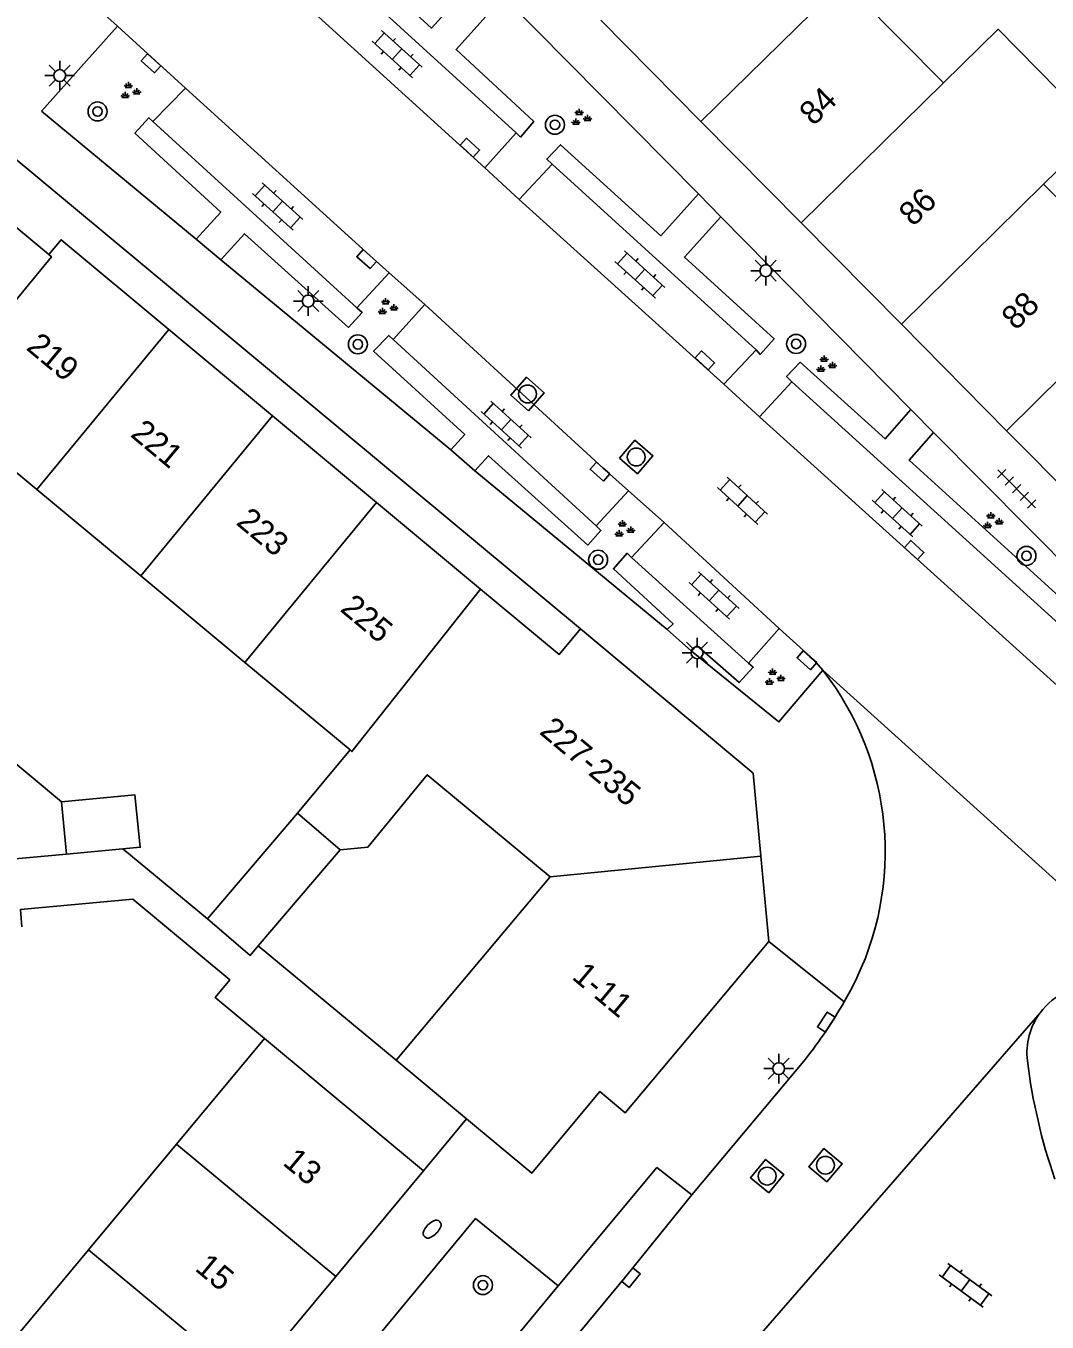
# Model space of a CAD drawing. Extents: x 128000 to 131008, y 398996 to 402500.
# Drawn here: x 129553.3 to 129596.3, y 399154.1 to 399208.7 of the extents above; entities that cross this region are included whole.
import ezdxf

# ---------------------------------------------------------------- set-up
doc = ezdxf.new("R2010")
doc.units = 0
for name, color, linetype in [('gg-afsc-erfafscheiding', 7, 'Continuous'), ('gg-afsc-muur', 7, 'Continuous'), ('gg-anno-huisnummerreeks BGT', 7, 'Continuous'), ('gg-bbg-gedigitaliseerde bebouwing', 7, 'Continuous'), ('gg-bbg-gedigitaliseerde bijgebouw', 7, 'Continuous'), ('gg-bbg-hoofdgebouw', 7, 'Continuous'), ('gg-bbg-tussenscheiding', 7, 'Continuous'), ('gg-knt-verharding', 7, 'Continuous'), ('gg-knt-verharding nz', 7, 'Continuous'), ('gt-grn-weggrens', 7, 'Continuous'), ('gt-symb-boom', 7, 'Continuous'), ('gt-symb-brandkraan', 7, 'Continuous'), ('gt-symb-groenvak', 7, 'Continuous'), ('gt-symb-klinker verharding', 7, 'Continuous'), ('gt-symb-kolk', 7, 'Continuous'), ('gt-symb-lichtmast', 7, 'Continuous'), ('gt-symb-rioolschacht', 7, 'Continuous'), ('gt-symb-tegel verharding', 7, 'Continuous')]:
    doc.layers.add(name, color=color, linetype=linetype)

# ---------------------------------------------------------------- blocks, each defined once
blk = doc.blocks.new('gt0-BOOM')
at = {"layer": 'gt-symb-boom'}
for radius in [0.4, 0.2]:
    blk.add_circle((0, 0), radius, dxfattribs=at)
blk = doc.blocks.new('gt0-GRVAK')
at = {"layer": 'gt-symb-groenvak'}
for p, q in [((-0.11, 0.189), (-0.228, 0.24)), ((-0.182, 0.153), (0.088, 0.153)), ((-0.091, 0.211), (-0.156, 0.322)), ((-0.047, 0.214), (-0.047, 0.393)), ((-0.004, 0.211), (0.061, 0.322)), ((0.015, 0.189), (0.133, 0.24)), ((0.262, -0.052), (0.197, 0.059)), ((0.305, -0.049), (0.305, 0.13)), ((0.349, -0.052), (0.414, 0.059)), ((-0.245, -0.228), (-0.363, -0.177)), ((-0.318, -0.264), (-0.047, -0.264)), ((-0.226, -0.206), (-0.291, -0.095)), ((-0.183, -0.203), (-0.183, -0.024)), ((-0.139, -0.206), (-0.074, -0.095)), ((-0.12, -0.228), (-0.002, -0.177)), ((0.243, -0.074), (0.125, -0.023)), ((0.17, -0.11), (0.441, -0.11)), ((0.368, -0.074), (0.486, -0.023))]:
    blk.add_line(p, q, dxfattribs=at)
blk = doc.blocks.new('gt0-LMAST')
at = {"layer": 'gt-symb-lichtmast'}
for p, q in [((-0.005, 0.246), (-0.005, 0.621)), ((-0.182, 0.173), (-0.447, 0.438)), ((0.172, 0.173), (0.437, 0.438)), ((-0.255, -0.004), (-0.63, -0.004)), ((-0.182, -0.181), (-0.447, -0.446)), ((-0.005, -0.254), (-0.005, -0.629)), ((0.437, -0.446), (0.172, -0.181)), ((0.245, -0.004), (0.62, -0.004))]:
    blk.add_line(p, q, dxfattribs=at)
blk.add_circle((-0.005, -0.004), 0.25, dxfattribs=at)
blk = doc.blocks.new('gt0-KOLK')
at = {"layer": 'gt-symb-kolk'}
blk.add_lwpolyline([(0, 0), (0.375, 0), (0.375, 0.4), (-0.375, 0.4), (-0.375, 0), (0, 0)], dxfattribs=at)
blk = doc.blocks.new('gt0-KL1')
at = {"layer": 'gt-symb-klinker verharding'}
for p, q in [((-1.15, 0.3), (1.15, 0.3)), ((-1, -0.3), (-1, 0.3)), ((-0.5, 0.3), (-0.5, 0.45)), ((0, -0.3), (0, 0.3)), ((0.5, 0.3), (0.5, 0.45)), ((1, -0.3), (1, 0.3)), ((-1.15, -0.3), (1.15, -0.3)), ((-0.5, -0.45), (-0.5, -0.3)), ((0.5, -0.45), (0.5, -0.3))]:
    blk.add_line(p, q, dxfattribs=at)
blk = doc.blocks.new('gt0-TEG1')
at = {"layer": 'gt-symb-tegel verharding'}
for p, q in [((-1.125, 0), (1.125, 0)), ((-0.9, -0.25), (-0.9, 0.25)), ((-0.45, -0.25), (-0.45, 0.25)), ((0, -0.25), (0, 0.25)), ((0.45, -0.25), (0.45, 0.25)), ((0.9, -0.25), (0.9, 0.25))]:
    blk.add_line(p, q, dxfattribs=at)
blk = doc.blocks.new('gt0-RS')
at = {"layer": 'gt-symb-rioolschacht'}
blk.add_lwpolyline([(-0.5, -0.5), (0.5, -0.5), (0.5, 0.5), (-0.5, 0.5)], close=True, dxfattribs=at)
blk.add_circle((0, 0), 0.375, dxfattribs=at)
blk = doc.blocks.new('gt0-BR')
at = {"layer": 'gt-symb-brandkraan'}
for centre, radius, start, end in [((-0.244, 0), 0.206, 107.5669, 252.4331), ((0.599, -2.664), 3, 106.892, 107.5669), ((0, -0.691), 0.938, 73.108, 106.892), ((-0.599, -2.664), 3, 72.4331, 73.108), ((0.244, 0), 0.206, 287.567, 72.4331), ((0.599, 2.664), 3, 252.4331, 253.108), ((0, 0.691), 0.938, 253.108, 286.8921), ((-0.599, 2.664), 3, 286.8921, 287.567)]:
    blk.add_arc(centre, radius, start, end, dxfattribs=at)

msp = doc.modelspace()

# ---------------------------------------------------------------- linework, layer by layer
at = {"layer": 'gg-afsc-erfafscheiding'}
for p, q in [((129557.349, 399174.023), (129560.911, 399171.073)), ((129568.855, 399165.123), (129563.054, 399169.943))]:
    msp.add_line(p, q, dxfattribs=at)
msp.add_lwpolyline([(129563.31, 399166.04), (129561.239, 399167.764), (129561.856, 399168.506), (129557.774, 399171.903), (129553.033, 399171.468), (129553.1, 399170.74)], dxfattribs=at)
at = {"layer": 'gg-afsc-muur'}
msp.add_line((129594.57, 399191.64), (129603.083, 399183.013), dxfattribs=at)
at = {"layer": 'gg-bbg-gedigitaliseerde bebouwing'}
for p, q in [((129591.909, 399206.289), (129587.693, 399210.557)), ((129591.909, 399206.289), (129594.207, 399208.552)), ((129553.725, 399189.168), (129549.42, 399192.75)), ((129558.107, 399185.523), (129553.725, 399189.168)), ((129562.488, 399181.877), (129558.107, 399185.523)), ((129566.92, 399178.19), (129562.488, 399181.877)), ((129564.7, 399175.53), (129566.92, 399178.19)), ((129568.855, 399165.123), (129575.34, 399172.85))]:
    msp.add_line(p, q, dxfattribs=at)
for points in [[(129594.207, 399208.552), (129598.419, 399204.276), (129596.127, 399202.018)], [(129594.57, 399191.64), (129600.55, 399197.54), (129596.127, 399202.018)], [(129575.34, 399172.85), (129570.17, 399177.15), (129567.67, 399174.1), (129566.5, 399173.99)]]:
    msp.add_lwpolyline(points, dxfattribs=at)
at = {"layer": 'gg-bbg-gedigitaliseerde bijgebouw'}
for p, q in [((129560.911, 399171.073), (129564.7, 399175.53)), ((129554.975, 399173.805), (129557.349, 399174.023)), ((129551.87, 399173.52), (129554.975, 399173.805)), ((129566.5, 399173.99), (129563.054, 399169.943))]:
    msp.add_line(p, q, dxfattribs=at)
for points in [[(129548.143, 399173.608), (129552.03, 399178.281), (129554.76, 399176.01)], [(129554.76, 399176.01), (129557.86, 399176.3), (129558.08, 399174.09), (129557.349, 399174.023)], [(129563.054, 399169.943), (129562.716, 399169.539), (129560.911, 399171.073)]]:
    msp.add_lwpolyline(points, dxfattribs=at)
at = {"layer": 'gg-bbg-hoofdgebouw'}
for p, q in [((129581.697, 399204.658), (129577.476, 399208.926)), ((129585.919, 399200.389), (129581.697, 399204.658)), ((129549.77, 399202.78), (129554.23, 399199.06)), ((129590.135, 399196.125), (129585.919, 399200.389)), ((129559.283, 399195.904), (129563.647, 399192.268)), ((129594.57, 399191.64), (129590.135, 399196.125)), ((129563.647, 399192.268), (129568.027, 399188.619)), ((129568.027, 399188.619), (129572.406, 399184.971)), ((129584.56, 399170.13), (129584.22, 399173.72)), ((129559.607, 399161.588), (129563.31, 399166.04)), ((129563.31, 399166.04), (129570.01, 399160.46)), ((129571.821, 399162.651), (129568.855, 399165.123)), ((129555.905, 399157.139), (129559.607, 399161.588)), ((129570.01, 399160.46), (129566.313, 399156.008)), ((129552.204, 399152.69), (129555.905, 399157.139)), ((129562.616, 399151.556), (129566.313, 399156.008))]:
    msp.add_line(p, q, dxfattribs=at)
for points in [[(129554.23, 399199.06), (129554.75, 399199.68), (129559.283, 399195.904)], [(129572.406, 399184.971), (129575.72, 399182.21), (129576.62, 399183.29)], [(129584.22, 399173.72), (129583.89, 399177.21), (129576.62, 399183.29)], [(129571.821, 399162.651), (129574.57, 399160.36), (129577.44, 399163.81), (129578.51, 399162.91), (129584.56, 399170.13)]]:
    msp.add_lwpolyline(points, dxfattribs=at)
at = {"layer": 'gg-bbg-tussenscheiding'}
for p, q in [((129581.697, 399204.658), (129587.693, 399210.557)), ((129585.919, 399200.389), (129591.909, 399206.289)), ((129590.135, 399196.125), (129596.127, 399202.018)), ((129559.283, 399195.904), (129553.725, 399189.168)), ((129563.647, 399192.268), (129558.107, 399185.523)), ((129568.027, 399188.619), (129562.488, 399181.877)), ((129554.76, 399176.01), (129554.975, 399173.805)), ((129566.5, 399173.99), (129564.7, 399175.53)), ((129584.22, 399173.72), (129575.34, 399172.85)), ((129566.313, 399156.008), (129559.607, 399161.588)), ((129562.616, 399151.556), (129555.905, 399157.139))]:
    msp.add_line(p, q, dxfattribs=at)
for points in [[(129554.23, 399199.06), (129554.345, 399198.964), (129549.305, 399192.846), (129549.42, 399192.75)], [(129572.406, 399184.971), (129566.997, 399178.126), (129566.92, 399178.19)]]:
    msp.add_lwpolyline(points, dxfattribs=at)
at = {"layer": 'gg-knt-verharding'}
for p, q in [((129573.915, 399204.186), (129565.307, 399212.037)), ((129557.125, 399208.676), (129554.861, 399210.723)), ((129581.591, 399201.614), (129573.375, 399209.926)), ((129557.125, 399208.676), (129553.929, 399205.106)), ((129559.983, 399206.075), (129557.125, 399208.676)), ((129558.614, 399204.663), (129559.983, 399206.075)), ((129553.929, 399205.106), (129560.441, 399199.708)), ((129558.614, 399204.663), (129567.207, 399196.819)), ((129573.915, 399204.186), (129572.589, 399202.713)), ((129576.62, 399183.29), (129552.441, 399203.42)), ((129572.589, 399202.713), (129574.036, 399201.374)), ((129574.036, 399201.374), (129575.429, 399202.873)), ((129584.026, 399195.042), (129575.429, 399202.873)), ((129590.539, 399192.533), (129582.529, 399200.642)), ((129561.48, 399198.838), (129571.158, 399190.83)), ((129568.562, 399198.296), (129567.207, 399196.819)), ((129570.068, 399196.95), (129568.562, 399198.296)), ((129568.729, 399195.483), (129570.068, 399196.95)), ((129568.729, 399195.483), (129577.286, 399187.632)), ((129584.026, 399195.042), (129582.661, 399193.601)), ((129584.163, 399192.229), (129585.519, 399193.697)), ((129585.519, 399193.697), (129598.577, 399181.855)), ((129582.661, 399193.601), (129584.163, 399192.229)), ((129599.026, 399183.96), (129591.495, 399191.56)), ((129572.169, 399189.953), (129580.275, 399183.26)), ((129578.647, 399189.111), (129577.286, 399187.632)), ((129580.15, 399187.766), (129578.647, 399189.111)), ((129578.765, 399186.292), (129580.15, 399187.766)), ((129578.765, 399186.292), (129583.694, 399181.849)), ((129584.995, 399183.306), (129583.694, 399181.849)), ((129587.731, 399167.584), (129588.063, 399168.189)), ((129581.316, 399159.453), (129586.093, 399165.172))]:
    msp.add_line(p, q, dxfattribs=at)
for points in [[(129565.307, 399212.037), (129565.147, 399212.188), (129565.709, 399212.839), (129570.355, 399208.6), (129572.423, 399210.895)], [(129573.375, 399209.926), (129571.387, 399207.696), (129574.658, 399204.659), (129574.091, 399204.01), (129573.915, 399204.186)], [(129560.441, 399199.708), (129561.474, 399200.847), (129557.855, 399204.173), (129558.45, 399204.825), (129558.614, 399204.663)], [(129575.429, 399202.873), (129575.2, 399203.08), (129575.778, 399203.684), (129580.005, 399199.854), (129581.591, 399201.614)], [(129582.529, 399200.642), (129581.001, 399198.956), (129584.78, 399195.506), (129584.183, 399194.853), (129584.026, 399195.042)], [(129567.207, 399196.819), (129567.428, 399196.625), (129566.852, 399195.991), (129562.469, 399199.934), (129561.48, 399198.838)], [(129571.158, 399190.83), (129571.747, 399191.485), (129567.912, 399194.997), (129568.546, 399195.653), (129568.729, 399195.483)], [(129585.519, 399193.697), (129585.305, 399193.919), (129585.878, 399194.52), (129589.46, 399191.298), (129590.539, 399192.533)], [(129591.495, 399191.56), (129590.459, 399190.404), (129598.346, 399183.242), (129599.026, 399183.96)], [(129577.286, 399187.632), (129577.484, 399187.434), (129576.926, 399186.82), (129572.752, 399190.586), (129572.169, 399189.953)], [(129580.275, 399183.26), (129580.525, 399183.498), (129578.009, 399185.823), (129578.587, 399186.477), (129578.765, 399186.292)], [(129586.83, 399181.552), (129586.445, 399181.983), (129584.995, 399183.306)], [(129583.694, 399181.849), (129583.901, 399181.673), (129583.3, 399181.03), (129581.521, 399182.593), (129581.293, 399182.353)], [(129581.293, 399182.353), (129584.98, 399179.373), (129586.83, 399181.552)], [(129581.316, 399159.453), (129579.844, 399160.597), (129575.686, 399155.62)], [(129566.322, 399144.415), (129562.893, 399147.224), (129572.206, 399158.457), (129575.686, 399155.62)], [(129575.686, 399155.62), (129571.132, 399150.112), (129572.59, 399148.833)]]:
    msp.add_lwpolyline(points, dxfattribs=at)
for centre, radius, start, end in [((129577.008, 399173.907), 12.446, 332.6492, 37.8942), ((129598.274, 399165.428), 2.849, 84.5156, 143.6164), ((129571.321, 399176.966), 18.903, 321.3963, 330.2425), ((129598.276, 399165.428), 2.851, 143.638, 186.6404), ((129619.778, 399168.105), 24.519, 187.045, 199.0164)]:
    msp.add_arc(centre, radius, start, end, dxfattribs=at)
at = {"layer": 'gg-knt-verharding nz'}
for p, q in [((129563.953, 399210.565), (129572.589, 399202.713)), ((129574.036, 399201.374), (129582.661, 399193.601)), ((129584.163, 399192.229), (129597.268, 399180.383)), ((129584.995, 399183.306), (129580.15, 399187.766))]:
    msp.add_line(p, q, dxfattribs=at)
for points in [[(129568.562, 399198.296), (129567.747, 399199.019), (129559.983, 399206.075)], [(129578.647, 399189.111), (129577.575, 399190.067), (129570.068, 399196.95)], [(129581.316, 399159.453), (129578.594, 399156.089), (129572.59, 399148.833)]]:
    msp.add_lwpolyline(points, dxfattribs=at)
at = {"layer": 'gt-grn-weggrens'}
for p, q in [((129581.591, 399201.614), (129582.529, 399200.642)), ((129560.441, 399199.708), (129561.48, 399198.838)), ((129590.539, 399192.533), (129590.61, 399192.461)), ((129590.61, 399192.461), (129591.495, 399191.56)), ((129571.158, 399190.83), (129572.169, 399189.953)), ((129580.275, 399183.26), (129581.293, 399182.353)), ((129586.83, 399181.552), (129602.526, 399167.364)), ((129584.56, 399170.13), (129587.731, 399167.584)), ((129580.604, 399149.449), (129595.98, 399167.118)), ((129570.01, 399160.46), (129571.821, 399162.651))]:
    msp.add_line(p, q, dxfattribs=at)

# ---------------------------------------------------------------- block references
at = {"layer": 'gt-symb-boom'}
for p in [(129556.284, 399205.087), (129575.548, 399204.526), (129567.247, 399195.277), (129585.703, 399195.294), (129577.366, 399186.204), (129595.405, 399186.366)]:
    msp.add_blockref('gt0-BOOM', p, dxfattribs=at)
at = {"layer": 'gt-symb-boom', "rotation": 44.99999999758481}
msp.add_blockref('gt0-BOOM', (129572.514, 399155.649), dxfattribs=at)
at = {"layer": 'gt-symb-brandkraan', "rotation": 44.99999999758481}
msp.add_blockref('gt0-BR', (129570.374, 399158.008), dxfattribs=at)
at = {"layer": 'gt-symb-groenvak'}
for p in [(129557.629, 399205.937), (129576.613, 399204.811), (129568.464, 399196.836), (129586.928, 399194.409), (129593.949, 399187.821), (129578.433, 399187.474), (129584.761, 399181.233)]:
    msp.add_blockref('gt0-GRVAK', p, dxfattribs=at)
at = {"layer": 'gt-symb-klinker verharding'}
for p, rotation in [((129568.898, 399207.498), -42.12343818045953), ((129563.87, 399201.083), -42.12343818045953), ((129579.127, 399198.223), -42.12343818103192), ((129573.492, 399191.895), -42.12343818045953), ((129583.446, 399188.684), -42.60899614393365), ((129589.962, 399188.167), -42.12343818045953), ((129582.247, 399184.7), -42.12343818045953), ((129592.838, 399155.637), 143.62293247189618)]:
    msp.add_blockref('gt0-KL1', p, dxfattribs=dict(at, rotation=rotation))
at = {"layer": 'gt-symb-kolk'}
for p, rotation in [((129558.672, 399207.268), 137.67618346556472), ((129571.83, 399203.414), -42.24284336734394), ((129567.747, 399199.019), 138.40451829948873), ((129581.726, 399194.452), -41.99999127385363), ((129577.575, 399190.067), 138.28552102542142), ((129590.54, 399186.468), -42.08093041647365), ((129586.287, 399182.121), 138.7709507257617), ((129587.141, 399166.62), 56.786459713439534), ((129578.594, 399156.089), -128.99099404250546)]:
    msp.add_blockref('gt0-KOLK', p, dxfattribs=dict(at, rotation=rotation))
at = {"layer": 'gt-symb-lichtmast'}
for p in [(129554.699, 399206.604), (129584.433, 399198.382), (129565.16, 399197.104), (129581.539, 399182.289), (129584.975, 399164.771)]:
    msp.add_blockref('gt0-LMAST', p, dxfattribs=at)
at = {"layer": 'gt-symb-rioolschacht'}
for p, rotation in [((129574.393, 399193.188), 48.690081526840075), ((129578.97, 399190.532), -40.7007448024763), ((129584.484, 399160.24), 50.275137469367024), ((129586.939, 399160.697), 50.27513746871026)]:
    msp.add_blockref('gt0-RS', p, dxfattribs=dict(at, rotation=rotation))
at = {"layer": 'gt-symb-tegel verharding', "rotation": -45.324159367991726}
msp.add_blockref('gt0-TEG1', (129594.995, 399189.196), dxfattribs=at)

# ---------------------------------------------------------------- texts
at = {"layer": 'gg-anno-huisnummerreeks BGT'}
for s, rotation, p in [('84', 44.7, (129586.44, 399204.446)), ('86', 44.7, (129590.634, 399200.206)), ('88', 44.7, (129594.959, 399195.831)), ('219', 320.2, (129553.236, 399195.085)), ('221', 320.2, (129557.624, 399191.429)), ('223', 320.2, (129562.079, 399187.718)), ('225', 320.2, (129566.458, 399184.07)), ('227-235', 320.1, (129574.852, 399178.901)), ('1-11', 320.1, (129576.216, 399168.577)), ('13', 320.3, (129564.039, 399160.747)), ('15', 320.3, (129560.342, 399156.295))]:
    msp.add_text(s, height=1, rotation=rotation, dxfattribs=at).set_placement(p)

doc.saveas('drawing.dxf')
